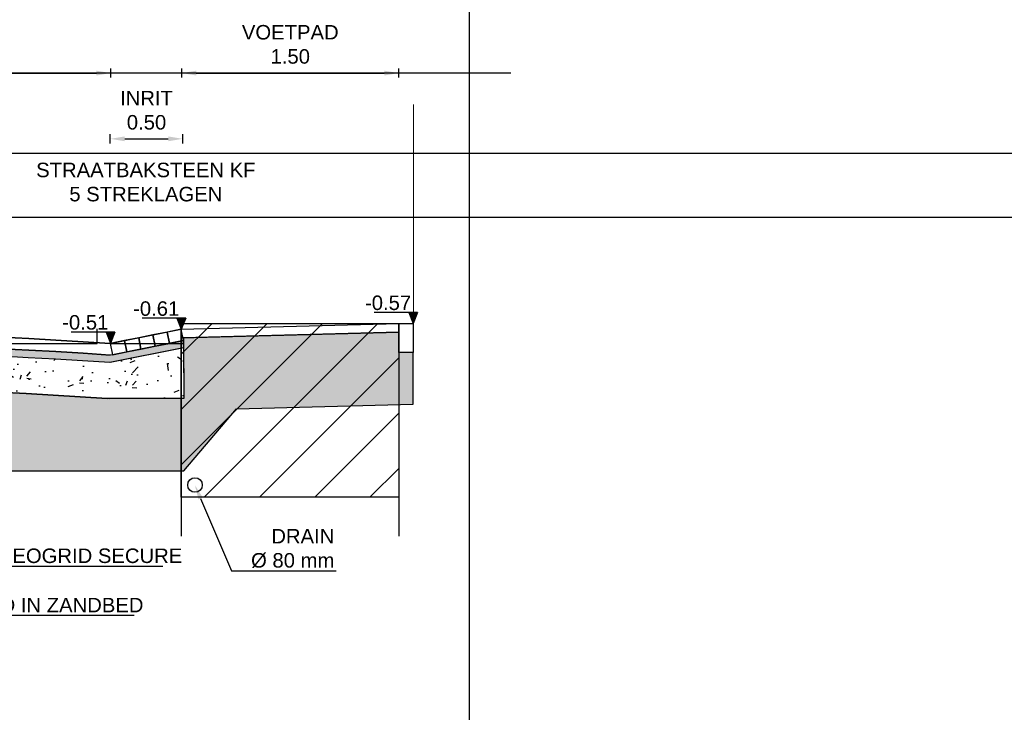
# Model space of a CAD drawing. Header units: metres. Extents: x 252743 to 254903, y 592696 to 593766.
# Tile 263 of 271: x 254687.2 to 254694, y 593430.7 to 593435.48. Entities that reach past the tile are written whole.
import ezdxf
from ezdxf import colors
from ezdxf.entities.mleader import LeaderData, LeaderLine
from ezdxf.lldxf.tags import DXFTag
from ezdxf.math import Vec2, Vec3

# ---------------------------------------------------------------- set-up
doc = ezdxf.new("R2010")
doc.units = ezdxf.units.M
doc.layers.add('B-WE-KG-GRENS_PERCEEL-G', color=7, linetype='KG-PERCEEL-SO', lineweight=18, true_color=0x00a6ff)
for name, color, linetype in [('N-KL-NUTSSTROOK', 10, 'Continuous'), ('N-WB-PROFIEL-ARC', 8, 'Continuous'), ('N-WB-PROFIEL-ARC MENGGRANULAAT', 1, 'Continuous'), ('N-WB-PROFIEL-ARC ZAND', 8, 'Continuous'), ('N-WB-PROFIEL-FUNDERINGSBEWAPENINGSMAT', 1, 'ZIGZAG'), ('N-WB-PROFIEL-LIJN', 3, 'Continuous'), ('N-WB-PROFIEL-MAATVOERING', 7, 'Continuous'), ('N-WB-PROFIEL-TEKST 50', 7, 'Continuous')]:
    doc.layers.add(name, color=color, linetype=linetype)
doc.layers.add('N-WB-PROFIEL-HULP', color=6, linetype='Continuous', plot=False)
doc.layers.get('0').freeze()
doc.styles.add('N_STANDAARD HOLLEMA', font='arial.ttf', dxfattribs={"height": 2})
doc.styles.add('N_STANDARD 50', font='arial.ttf', dxfattribs={"height": 0.1})
doc.styles.get("Standard").update_dxf_attribs({"font": 'simplex.shx'})
tags = doc.linetypes.add('KG-PERCEEL-SO', pattern='A,5.5,-2,["P",Standard,S=1.8,R=0,X=-0.5,Y=-0.9],-2,5.5,-2,[5,NLCS.SHX,S=0.75,R=0,X=0,Y=0],-2', length=19).pattern_tags.tags
tags[6] = DXFTag(74, 10)
doc.linetypes.add('ZIGZAG', pattern='A,0.00254,-5.08,[131,ltypeshp.shx,S=5.08,R=0,X=-5.08,Y=0],-10.16,[131,ltypeshp.shx,S=5.08,R=180,X=5.08,Y=0],-5.08', length=20.32254)
doc.dimstyles.new('N_DIMENSION 50', dxfattribs={"dimtxt": 0.1, "dimasz": 0.1, "dimexe": 0.03125, "dimexo": 0.03125, "dimgap": 0.0625, "dimtad": 1, "dimzin": 3, "dimdsep": 46, "dimtxsty": 'N_STANDARD 50', "dimcen": 0, "dimazin": 3, "dimtfac": 1, "dimtix": 1, "dimtmove": 2, "dimatfit": 3, "dimfxl": 0.03125, "dimfxlon": 1, "dimtfill": 1, "dimtolj": 1, "dimtzin": 0, "dimarcsym": 0})

# ---------------------------------------------------------------- blocks, each defined once
blk = doc.blocks.new('HOOGTE PROFIEL')
blk.add_hatch(color=256).paths.add_polyline_path([(259012.3851, 473788.588), (259012.3551, 473788.6634), (259012.4152, 473788.6634)])
for p, q in [((259012.3551, 473788.6634), (259012.6551, 473788.6634)), ((259012.3551, 473788.6634), (259012.3851, 473788.588)), ((259012.4152, 473788.6634), (259012.3851, 473788.588))]:
    blk.add_line(p, q)
blk = doc.blocks.new('HOOGTE')
blk.add_blockref('HOOGTE PROFIEL', (-259012.3851, -473788.588))
at = {"style": 'N_STANDARD 50'}
blk.add_attdef('HOOGTE', (-0.0186, 0.0926), '', height=0.1, dxfattribs=at)
blk = doc.blocks.new('*D594')
at = {"layer": 'Defpoints', "color": 0, "transparency": 16777216}
for p in [(254687.8325, 593435.1095), (254681.8333, 593432.9394), (254687.8325, 593432.9533)]:
    blk.add_point(p, dxfattribs=at)
at = {"layer": 'N-WB-PROFIEL-MAATVOERING', "color": 0, "lineweight": -2, "transparency": 16777216}
for p, q in [((254681.8333, 593435.0783), (254681.8333, 593435.1408)), ((254681.9333, 593435.1095), (254687.7325, 593435.1095)), ((254687.8325, 593435.0783), (254687.8325, 593435.1408))]:
    blk.add_line(p, q, dxfattribs=at)
at = {"layer": 'N-WB-PROFIEL-MAATVOERING', "color": 0, "transparency": 16777216}
for points in [[(254681.9333, 593435.1262), (254681.9333, 593435.0929), (254681.8333, 593435.1095)], [(254687.7325, 593435.1262), (254687.7325, 593435.0929), (254687.8325, 593435.1095)]]:
    blk.add_solid(points, dxfattribs=at)
at = {"layer": 'N-WB-PROFIEL-MAATVOERING', "color": 0, "transparency": 16777216, "insert": (254684.8329, 593435.3064), "char_height": 0.1, "attachment_point": 5, "style": 'N_STANDARD 50', "bg_fill": 3, "box_fill_scale": 1.1, "bg_fill_color": 256, "bg_fill_true_color": 13158600, "bg_fill_transparency": 0}
blk.add_mtext('\\A1;RIJBAAN\\P6.00', dxfattribs=at)
blk = doc.blocks.new('*D596')
at = {"layer": 'Defpoints', "color": 0, "transparency": 16777216}
for p in [(254689.8184, 593435.1095), (254689.8184, 593433.1573), (254688.3215, 593433.0573)]:
    blk.add_point(p, dxfattribs=at)
at = {"layer": 'N-WB-PROFIEL-MAATVOERING', "color": 0, "lineweight": -2, "transparency": 16777216}
for p, q in [((254688.3215, 593435.0783), (254688.3215, 593435.1408)), ((254688.4215, 593435.1095), (254689.7184, 593435.1095)), ((254689.8184, 593435.0783), (254689.8184, 593435.1408))]:
    blk.add_line(p, q, dxfattribs=at)
at = {"layer": 'N-WB-PROFIEL-MAATVOERING', "color": 0, "transparency": 16777216}
for points in [[(254688.4215, 593435.1262), (254688.4215, 593435.0929), (254688.3215, 593435.1095)], [(254689.7184, 593435.1262), (254689.7184, 593435.0929), (254689.8184, 593435.1095)]]:
    blk.add_solid(points, dxfattribs=at)
at = {"layer": 'N-WB-PROFIEL-MAATVOERING', "color": 0, "transparency": 16777216, "insert": (254689.07, 593435.3073), "char_height": 0.1, "attachment_point": 5, "style": 'N_STANDARD 50', "bg_fill": 3, "box_fill_scale": 1.1, "bg_fill_color": 256, "bg_fill_true_color": 13158600, "bg_fill_transparency": 0}
blk.add_mtext('\\A1;VOETPAD\\P1.50', dxfattribs=at)
blk = doc.blocks.new('*D598')
at = {"layer": 'Defpoints', "color": 0, "transparency": 16777216}
for p in [(254688.3282, 593434.6558), (254687.8282, 593433.0192), (254688.3282, 593433.0192)]:
    blk.add_point(p, dxfattribs=at)
at = {"layer": 'N-WB-PROFIEL-MAATVOERING', "color": 0, "lineweight": -2, "transparency": 16777216}
for p, q in [((254687.8282, 593434.6246), (254687.8282, 593434.6871)), ((254688.3282, 593434.6246), (254688.3282, 593434.6871)), ((254687.9282, 593434.6558), (254688.2282, 593434.6558))]:
    blk.add_line(p, q, dxfattribs=at)
at = {"layer": 'N-WB-PROFIEL-MAATVOERING', "color": 0, "transparency": 16777216}
for points in [[(254687.9282, 593434.6725), (254687.9282, 593434.6392), (254687.8282, 593434.6558)], [(254688.2282, 593434.6725), (254688.2282, 593434.6392), (254688.3282, 593434.6558)]]:
    blk.add_solid(points, dxfattribs=at)
at = {"layer": 'N-WB-PROFIEL-MAATVOERING', "color": 0, "transparency": 16777216, "insert": (254688.0782, 593434.8527), "char_height": 0.1, "attachment_point": 5, "style": 'N_STANDARD 50', "bg_fill": 3, "box_fill_scale": 1.1, "bg_fill_color": 256, "bg_fill_true_color": 13158600, "bg_fill_transparency": 0}
blk.add_mtext('\\A1;INRIT\\P0.50', dxfattribs=at)

msp = doc.modelspace()

# ---------------------------------------------------------------- hatches: boundary and pattern name
at = {"layer": 'N-WB-PROFIEL-ARC'}
h = msp.add_hatch(dxfattribs=at)
h.set_pattern_fill('AR-SAND', color=256, scale=0.001)
h.set_pattern_definition([(37.5, (-6.415185, -11.496163), (-0.001600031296, 0.048941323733), [0, -0.038608, 0, -0.04318, 0, -0.041275]), (7.5, (-6.415185, -11.49616), (0.044952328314, 0.071682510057), [0, -0.020828, 0, -0.034798, 0, -0.013335]), (327.5, (-6.446427, -11.496163), (0.0790992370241, 0.0001437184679), [0, -0.0127, 0, -0.04572, 0, -0.05969]), (317.5, (-6.44643, -11.49616), (0.076355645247, 0.022292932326), [0, -0.00635, 0, -0.029972, 0, -0.03429])])
edge = h.paths.add_edge_path()
edge.add_arc((254684.8281, 593388.2924), 44.9215, 86.17605, 93.82918, ccw=False)
edge.add_line((254687.824, 593433.1139), (254687.8268, 593433.1138))
edge.add_line((254687.8268, 593433.1138), (254688.3347, 593433.2166))
edge.add_line((254688.3347, 593433.2166), (254688.3341, 593433.2635))
edge.add_line((254688.3341, 593433.2635), (254687.8438, 593433.1654))
edge.add_line((254687.8438, 593433.1654), (254687.8273, 593433.1637))
edge.add_arc((254684.8282, 593388.2939), 44.97, 86.17599, 93.82511)
edge.add_line((254681.8282, 593433.1637), (254681.8282, 593433.1136))
at = {"layer": 'N-WB-PROFIEL-ARC MENGGRANULAAT'}
h = msp.add_hatch(dxfattribs=at)
h.set_pattern_fill('AR-CONC', color=256, scale=0.002, style=0)
h.set_pattern_definition([(50, (0, 0.33487), (0.36436933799, -0.03187817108), [0.0381, -0.4191]), (355, (0, 0.33487), (-0.07048684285, 0.38211369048), [0.03048, -0.33528116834]), (100.4514447, (0.03036, 0.3322), (0.29388249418, 0.35023550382), [0.0323800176, -0.3561804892]), (46.1842, (0, 0.43647), (0.54215808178, -0.08408465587), [0.05715, -0.62865]), (96.63555761, (0.0452, 0.42946), (0.4748082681, 0.4948522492), [0.0485700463, -0.5342712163]), (351.18415117, (0, 0.43647), (0.47480826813, 0.49485224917), [0.04571993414, -0.50291946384]), (21, (0.0508, 0.41107), (0.30322878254, -0.20453039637), [0.0381, -0.4191]), (326, (0.0508, 0.41107), (0.1236040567, 0.36837593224), [0.03048, -0.33528]), (71.451445, (0.07607, 0.39403), (0.42683283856, 0.16384553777), [0.0323800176, -0.3561798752]), (37.5, (0, 0.33487), (0.0061772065, 0.169110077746), [0, -0.331216, 0, -0.34036, 0, -0.33655]), (7.5, (0, 0.33487), (0.13363932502, 0.200361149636), [0, -0.194056, 0, -0.323596, 0, -0.12827]), (327.5, (-0.11328, 0.33487), (0.271181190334, -0.011457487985), [0, -0.127, 0, -0.39624, 0, -0.52578]), (317.5, (-0.16408, 0.33487), (0.29625836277, 0.05085298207), [0, -0.1651, 0, -0.263144, 0, -0.37338])])
edge = h.paths.add_edge_path()
edge.add_arc((254684.8177, 593387.9842), 44.9796, 86.18903, 93.81097)
edge.add_line((254681.8282, 593432.8644), (254681.3063, 593432.8663))
edge.add_line((254681.3063, 593432.8663), (254681.4833, 593433.0439))
edge.add_line((254681.4833, 593433.0439), (254681.8333, 593433.0439))
edge.add_line((254681.8333, 593433.0439), (254681.8333, 593433.1139))
edge.add_arc((254684.8282, 593388.2939), 44.92, 86.17599, 93.82274, ccw=False)
edge.add_line((254687.824, 593433.1139), (254688.3341, 593433.2164))
edge.add_line((254688.3341, 593433.2164), (254688.3347, 593432.8644))
edge.add_line((254688.3347, 593432.8644), (254687.8073, 593432.8644))
at = {"layer": 'N-WB-PROFIEL-ARC ZAND'}
h = msp.add_hatch(dxfattribs=at)
h.set_pattern_fill('AR-SAND', color=256, scale=0.002, style=0)
h.set_pattern_definition([(37.5, (0, 0.33487), (-0.003200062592, 0.097882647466), [0, -0.077216, 0, -0.08636, 0, -0.08255]), (7.5, (0, 0.33487), (0.089904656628, 0.143365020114), [0, -0.041656, 0, -0.069596, 0, -0.02667]), (327.5, (-0.06248, 0.33487), (0.158198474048, 0.000287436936), [0, -0.0254, 0, -0.09144, 0, -0.11938]), (317.5, (-0.06248, 0.33487), (0.152711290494, 0.044585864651), [0, -0.0127, 0, -0.059944, 0, -0.06858])])
edge = h.paths.add_edge_path()
edge.add_line((254689.9184, 593433.1819), (254689.8184, 593433.1819))
edge.add_line((254689.8184, 593433.1819), (254689.8184, 593433.3219))
edge.add_line((254689.8184, 593433.3219), (254688.3328, 593433.2823))
edge.add_line((254688.3328, 593433.2823), (254688.3347, 593432.8644))
edge.add_line((254688.3347, 593432.8644), (254687.8073, 593432.8644))
edge.add_arc((254684.8282, 593388.2939), 44.67, 86.17599, 93.85084)
edge.add_line((254681.8282, 593432.863), (254681.3063, 593432.8663))
edge.add_line((254681.3063, 593432.8663), (254681.4833, 593433.0439))
edge.add_line((254681.4833, 593433.0439), (254681.4833, 593433.1939))
edge.add_line((254681.4833, 593433.1939), (254681.6333, 593433.2839))
edge.add_line((254681.6333, 593433.2839), (254679.8317, 593433.3339))
edge.add_line((254679.8317, 593433.3339), (254679.8333, 593433.1939))
edge.add_line((254679.8333, 593433.1939), (254679.7333, 593433.1939))
edge.add_line((254679.7333, 593433.1939), (254679.7333, 593432.8359))
edge.add_line((254679.7333, 593432.8359), (254679.8178, 593432.8341))
edge.add_line((254679.8178, 593432.8341), (254680.9337, 593432.8031))
edge.add_line((254680.9337, 593432.8031), (254681.3065, 593432.3658))
edge.add_line((254681.3065, 593432.3658), (254688.3346, 593432.3644))
edge.add_line((254688.3346, 593432.3644), (254688.6999, 593432.7919))
edge.add_line((254688.6999, 593432.7919), (254689.9184, 593432.8244))

# ---------------------------------------------------------------- linework, layer by layer
at = {"layer": 'B-WE-KG-GRENS_PERCEEL-G'}
msp.add_line((254689.921, 593433.3872), (254689.921, 593434.8926), dxfattribs=at)
at = {"layer": 'N-WB-PROFIEL-FUNDERINGSBEWAPENINGSMAT', "ltscale": 0.1}
msp.add_line((254687.8073, 593432.8644), (254688.3347, 593432.8653), dxfattribs=at)
msp.add_lwpolyline([(254681.8282, 593432.8644, -0.033194), (254687.8199, 593432.8644)], format="xyb", dxfattribs=at)
at = {"layer": 'N-WB-PROFIEL-HULP'}
for p, q in [((254690.3033, 593454.2684), (254690.3033, 593413.6297)), ((254690.5915, 593435.1095), (254676.5342, 593435.1095)), ((254687.8282, 593433.2439), (254688.3282, 593433.3439)), ((254687.8282, 593433.2439), (254688.3282, 593433.2439)), ((254681.3062, 593432.3658), (254688.3346, 593432.3644))]:
    msp.add_line(p, q, dxfattribs=at)
msp.add_lwpolyline([(254689.9184, 593433.1819), (254689.8184, 593433.1819), (254689.8184, 593433.3219), (254688.3328, 593433.2823), (254688.3347, 593432.8644), (254687.8073, 593432.8644, 0.0335), (254681.8282, 593432.863), (254681.3063, 593432.8663), (254681.4833, 593433.0439), (254681.4833, 593433.1939), (254681.6333, 593433.2839), (254679.8317, 593433.3339), (254679.8333, 593433.1939), (254679.7333, 593433.1939), (254679.7333, 593432.8359), (254679.8178, 593432.8341), (254680.9337, 593432.8031), (254681.3065, 593432.3658), (254688.3346, 593432.3644), (254688.6999, 593432.7919), (254689.9184, 593432.8244)], format="xyb", dxfattribs=at)
for points in [[(254681.7387, 593433.3439), (254681.7387, 593433.2439), (254687.7387, 593433.2439), (254687.7387, 593433.3439)], [(254689.917, 593432.8244), (254689.9184, 593433.1819), (254689.8184, 593433.1819), (254689.8184, 593433.3218), (254688.3304, 593433.2822), (254688.3341, 593433.2635), (254688.3347, 593432.8644)]]:
    msp.add_lwpolyline(points, dxfattribs=at)
for points in [[(254681.8282, 593433.1136, -0.033406), (254687.824, 593433.1139), (254687.8268, 593433.1138), (254688.3347, 593433.2166), (254688.3341, 593433.2635), (254687.8438, 593433.1654), (254687.8273, 593433.1637, 0.033388), (254681.8282, 593433.1637)], [(254687.8073, 593432.8644, 0.033269), (254681.8282, 593432.8644), (254681.3063, 593432.8663), (254681.4833, 593433.0439), (254681.8333, 593433.0439), (254681.8333, 593433.1139, -0.033378), (254687.824, 593433.1139), (254688.3341, 593433.2164), (254688.3347, 593432.8644)]]:
    msp.add_lwpolyline(points, format="xyb", close=True, dxfattribs=at)
at = {"layer": 'N-WB-PROFIEL-LIJN'}
for p, q in [((254688.3184, 593433.3419), (254689.8184, 593433.3819)), ((254688.32, 593433.2819), (254689.82, 593433.3219)), ((254689.917, 593432.8244), (254689.9184, 593433.1819)), ((254688.3346, 593432.3644), (254688.6999, 593432.7919)), ((254688.6999, 593432.7919), (254689.9184, 593432.8244)), ((254681.3065, 593432.3658), (254688.3346, 593432.3644))]:
    msp.add_line(p, q, dxfattribs=at)
for points in [[(254689.8184, 593433.3819), (254689.9184, 593433.3819), (254689.9184, 593433.1819), (254689.8184, 593433.1819)], [(254688.1223, 593433.3027), (254688.138, 593433.2243), (254688.2361, 593433.2439), (254688.2204, 593433.3223)], [(254688.2204, 593433.3223), (254688.2361, 593433.2439), (254688.3341, 593433.2635), (254688.3184, 593433.3419)], [(254687.8282, 593433.2439), (254687.8438, 593433.1654), (254687.9419, 593433.185), (254687.9262, 593433.2635)], [(254687.9262, 593433.2635), (254687.9419, 593433.185), (254688.04, 593433.2046), (254688.0243, 593433.2831)], [(254688.0243, 593433.2831), (254688.04, 593433.2046), (254688.138, 593433.2243), (254688.1223, 593433.3027)]]:
    msp.add_lwpolyline(points, close=True, dxfattribs=at)
for points in [[(254681.8282, 593433.2439), (254681.8282, 593433.2439, -0.033333), (254687.8282, 593433.2439)], [(254681.8282, 593433.1637, -0.033388), (254687.8273, 593433.1637, -0.033333)], [(254681.8315, 593433.1138, -0.033388), (254687.824, 593433.1139, -0.033388)], [(254681.8282, 593432.863, -0.0335), (254687.8073, 593432.8644, -0.033388)]]:
    msp.add_lwpolyline(points, format="xyb", dxfattribs=at)
msp.add_circle((254688.4127, 593432.2669), 0.05, dxfattribs=at)
msp.add_arc((254684.8282, 593388.2939), 45.05, 86.1817, 93.8183, dxfattribs=at)

# ---------------------------------------------------------------- block references
at = {"layer": 'N-WB-PROFIEL-TEKST 50'}
ref = msp.add_blockref('HOOGTE', (254688.3184, 593433.3419), dxfattribs=dict(at, xscale=-1))
ref.add_attrib('HOOGTE', '-0.61', (254687.9856, 593433.4345), dxfattribs={"layer": '0', "height": 0.1, "style": 'N_STANDARD 50'})
ref = msp.add_blockref('HOOGTE', (254689.9184, 593433.3819), dxfattribs=dict(at, xscale=-1))
ref.add_attrib('HOOGTE', '-0.57', (254689.5856, 593433.4745), dxfattribs={"layer": '0', "height": 0.1, "style": 'N_STANDARD 50'})
ref = msp.add_blockref('HOOGTE', (254687.8294, 593433.2469), dxfattribs=dict(at, xscale=-1))
ref.add_attrib('HOOGTE', '-0.51', (254687.4965, 593433.3395), dxfattribs={"layer": '0', "height": 0.1, "style": 'N_STANDARD 50'})

# ---------------------------------------------------------------- leaders
ml = msp.add_multileader_mtext('Standard', dxfattribs=at)
ml.set_content('DRAIN\\P%%C 80 mm', color=256, style='N_STANDAARD HOLLEMA')
ml.set_leader_properties()
ml.build(insert=Vec2(0, 0))
ml.multileader.update_dxf_attribs({"text_left_attachment_type": 5, "text_right_attachment_type": 5, "dogleg_length": 1, "arrow_head_size": 0.1, "scale": 0.05})
ctx = ml.context
ctx.base_point, ctx.scale, ctx.char_height, ctx.arrow_head_size, ctx.landing_gap_size, ctx.plane_origin = Vec3(254688.7142, 593431.6735), 0.05, 0.1, 0.1, 0.1, Vec3(254688.2493, 593432.064)
ctx.left_attachment, ctx.right_attachment, ctx.text_align_type = 5, 5, 2
notes = []
notes.append((ctx, [(1, (1, 1, 0), (254688.6642, 593431.6735), (1, 0), 0.05, [(0, [(254688.4121, 593432.2662)], 0, [])])]))
ctx.mtext.insert, ctx.mtext.alignment, ctx.mtext.flow_direction = Vec3(254689.3739, 593431.9638), 3, 5
ml = msp.add_multileader_mtext('Standard', dxfattribs=at)
ml.set_content('ZAND IN ZANDBED', color=256, style='N_STANDAARD HOLLEMA')
ml.set_leader_properties()
ml.build(insert=Vec2(0, 0))
ml.multileader.update_dxf_attribs({"text_left_attachment_type": 5, "text_right_attachment_type": 5, "dogleg_length": 1, "arrow_head_size": 0.1, "scale": 0.05})
ctx = ml.context
ctx.base_point, ctx.scale, ctx.char_height, ctx.arrow_head_size, ctx.landing_gap_size, ctx.plane_origin = Vec3(254686.7023, 593431.3682), 0.05, 0.1, 0.1, 0.1, Vec3(254686.0327, 593431.9425)
ctx.left_attachment, ctx.right_attachment, ctx.text_align_type = 5, 5, 2
notes.append((ctx, [(1, (1, 1, 0), (254686.6523, 593431.3682), (1, 0), 0.05, [(0, [(254686.3547, 593432.0576)], 0, [])])]))
ctx.mtext.insert, ctx.mtext.alignment, ctx.mtext.flow_direction = Vec3(254688.0572, 593431.4882), 3, 5
for ctx, leaders in notes:
    for number, flags, end, landing, length, lines in leaders:
        leader = LeaderData()
        leader.index, (leader.has_last_leader_line, leader.has_dogleg_vector, leader.attachment_direction) = number, flags
        leader.last_leader_point, leader.dogleg_vector, leader.dogleg_length = Vec3(end), Vec3(landing), length
        for number, points, colour, breaks in lines:
            line = LeaderLine()
            line.index, line.vertices, line.color, line.breaks = number, Vec3.list(points), colors.encode_raw_color(colour), breaks
            leader.lines.append(line)
        ctx.leaders.append(leader)

# ---------------------------------------------------------------- next in the draw order: dimensions: what is measured, and where the dimension line sits
at = {"layer": 'N-WB-PROFIEL-MAATVOERING'}
for base, p1, p2, text, picture, middle in [((254687.8325, 593435.1095), (254681.8333, 593432.9394), (254687.8325, 593432.9533), 'RIJBAAN\\P<>', '*D594', (254684.8329, 593435.3064)), ((254689.8184, 593435.1095), (254688.3215, 593433.0573), (254689.8184, 593433.1573), 'VOETPAD\\P<>', '*D596', (254689.07, 593435.3073))]:
    dim = msp.add_linear_dim(base=base, p1=p1, p2=p2, text=text, dimstyle='N_DIMENSION 50', dxfattribs=at)
    dim.commit()
    dim.dimension.update_dxf_attribs({"geometry": picture, "text_midpoint": middle})

# ---------------------------------------------------------------- next in the draw order: linework, layer by layer
at = {"layer": 'N-WB-PROFIEL-HULP'}
msp.add_line((254689.8184, 593433.3819), (254689.8184, 593431.9128), dxfattribs=at)

# ---------------------------------------------------------------- next in the draw order: dimensions: what is measured, and where the dimension line sits
at = {"layer": 'N-WB-PROFIEL-MAATVOERING'}
dim = msp.add_linear_dim(base=(254688.3282, 593434.6558), p1=(254687.8282, 593433.0192), p2=(254688.3282, 593433.0192), text='INRIT\\P<>', dimstyle='N_DIMENSION 50', dxfattribs=at)
dim.commit()
dim.dimension.update_dxf_attribs({"geometry": '*D598', "text_midpoint": (254688.0782, 593434.8527)})

# ---------------------------------------------------------------- next in the draw order: leaders
at = {"layer": 'N-WB-PROFIEL-TEKST 50'}
ml = msp.add_multileader_mtext('Standard', dxfattribs=at)
ml.set_content('GEOGRID SECURE', color=256, style='N_STANDAARD HOLLEMA')
ml.set_leader_properties()
ml.build(insert=Vec2(0, 0))
ml.multileader.update_dxf_attribs({"text_left_attachment_type": 5, "text_right_attachment_type": 8, "dogleg_length": 1, "arrow_head_size": 0.1, "scale": 0.05})
ctx = ml.context
ctx.base_point, ctx.scale, ctx.char_height, ctx.arrow_head_size, ctx.landing_gap_size, ctx.plane_origin = Vec3(254686.9443, 593431.7068), 0.05, 0.1, 0.1, 0.1, Vec3(254686.4622, 593432.8939)
ctx.left_attachment, ctx.right_attachment = 5, 8
notes = []
notes.append((ctx, [(0, (1, 1, 0), (254686.8943, 593431.7068), (1, 0), 0.05, [(0, [(254686.4619, 593432.9226)], 0, [])])]))
ctx.mtext.insert, ctx.mtext.flow_direction = Vec3(254687.0443, 593431.8286), 5
for ctx, leaders in notes:
    for number, flags, end, landing, length, lines in leaders:
        leader = LeaderData()
        leader.index, (leader.has_last_leader_line, leader.has_dogleg_vector, leader.attachment_direction) = number, flags
        leader.last_leader_point, leader.dogleg_vector, leader.dogleg_length = Vec3(end), Vec3(landing), length
        for number, points, colour, breaks in lines:
            line = LeaderLine()
            line.index, line.vertices, line.color, line.breaks = number, Vec3.list(points), colors.encode_raw_color(colour), breaks
            leader.lines.append(line)
        ctx.leaders.append(leader)

# ---------------------------------------------------------------- next in the draw order: hatches: boundary and pattern name
at = {"layer": 'N-KL-NUTSSTROOK'}
h = msp.add_hatch(dxfattribs=at)
h.set_pattern_fill('ANSI31', color=10, scale=0.085)
h.set_pattern_definition([(45, (2.0751, -11.4581), (-0.19083044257, 0.19083044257), [])])
h.paths.add_polyline_path([(254689.8184, 593433.3819), (254689.8184, 593432.1819), (254688.3184, 593432.1819), (254688.3184, 593433.3819)])

# ---------------------------------------------------------------- next in the draw order: linework, layer by layer
msp.add_lwpolyline([(254689.8184, 593433.3819), (254689.8184, 593432.1819), (254688.3184, 593432.1819), (254688.3184, 593433.3819)], close=True, dxfattribs=at)
at = {"layer": 'N-WB-PROFIEL-HULP'}
for p, q in [((254679.7336, 593434.5577), (254713.8217, 593434.5577)), ((254679.7338, 593434.116), (254713.8219, 593434.116)), ((254688.3184, 593433.3819), (254688.3184, 593431.9128))]:
    msp.add_line(p, q, dxfattribs=at)

# ---------------------------------------------------------------- next in the draw order: texts
at = {"layer": 'N-WB-PROFIEL-TEKST 50', "insert": (254688.0736, 593434.223), "char_height": 0.1, "width": 2.2243, "attachment_point": 8, "style": 'N_STANDARD 50'}
msp.add_mtext('\\pxqc;STRAATBAKSTEEN KF \\P5 STREKLAGEN', dxfattribs=at)

doc.saveas('drawing.dxf')
